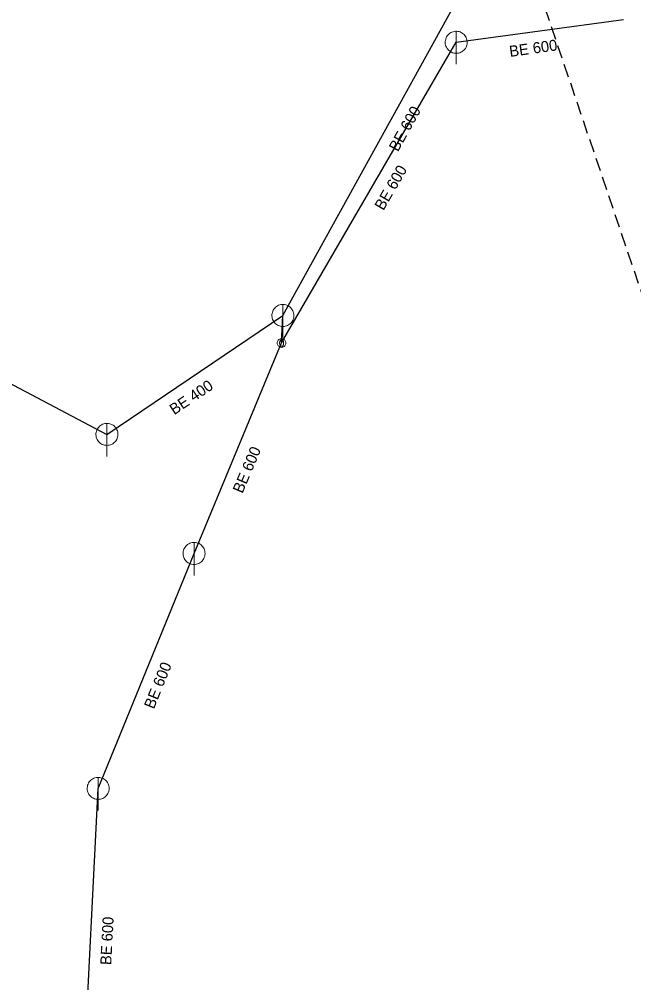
# Model space of a CAD drawing. Extents: x -659250 to -657316, y -997555 to -993684.
# Drawn here: x -658546 to -658490.2, y -994093.6 to -994006.2 of the extents above; entities that cross this region are included whole.
import ezdxf

# ---------------------------------------------------------------- set-up
doc = ezdxf.new("R2010")
doc.units = 0
doc.header["$LTSCALE"] = 0.4
doc.linetypes.add('MEDIUM_DASHED', pattern=[4.5, 3, -1.5])
doc.layers.add('1', color=7, linetype='Continuous')
for name, color, linetype, lineweight in [('14', 7, 'Continuous', 25), ('22', 7, 'Continuous', 13), ('63', 7, 'MEDIUM_DASHED', 25)]:
    doc.layers.add(name, color=color, linetype=linetype, lineweight=lineweight)

msp = doc.modelspace()

# ---------------------------------------------------------------- linework, layer by layer
at = {"layer": '14'}
for p, q in [((-658506.34, -994008.239), (-658491.157, -994006.164)), ((-658522.199, -994035.539), (-658506.34, -994008.239)), ((-658530.149, -994054.649), (-658522.199, -994035.539))]:
    msp.add_line(p, q, dxfattribs=at)
for points in [[(-658522.199, -994035.539), (-658522.079, -994033.039), (-658501.77, -993996.27)], [(-658548.71, -994038.26), (-658538.059, -994043.84), (-658522.079, -994033.039)], [(-658540.16, -994101.91), (-658538.859, -994075.98), (-658530.149, -994054.649)]]:
    msp.add_lwpolyline(points, dxfattribs=at)
at = {"layer": '22'}
for p, q in [((-658506.34, -994010.24), (-658506.339, -994007.24)), ((-658522.08, -994035.04), (-658522.079, -994032.04)), ((-658538.06, -994045.84), (-658538.059, -994042.84)), ((-658530.15, -994056.65), (-658530.149, -994053.65)), ((-658538.859, -994077.98), (-658538.858, -994074.98))]:
    msp.add_line(p, q, dxfattribs=at)
for points in [[(-658505.34, -994008.24), (-658505.345, -994008.131), (-658505.363, -994008.023), (-658505.393, -994007.917), (-658505.433, -994007.816), (-658505.485, -994007.719), (-658505.547, -994007.629), (-658505.619, -994007.546), (-658505.699, -994007.472), (-658505.787, -994007.406), (-658505.881, -994007.351), (-658505.981, -994007.306), (-658506.086, -994007.273), (-658506.193, -994007.251), (-658506.302, -994007.241), (-658506.412, -994007.243), (-658506.52, -994007.257), (-658506.627, -994007.282), (-658506.73, -994007.319), (-658506.828, -994007.368), (-658506.92, -994007.426), (-658507.006, -994007.495), (-658507.083, -994007.572), (-658507.152, -994007.658), (-658507.211, -994007.75), (-658507.259, -994007.848), (-658507.296, -994007.951), (-658507.322, -994008.058), (-658507.336, -994008.166), (-658507.339, -994008.276), (-658507.329, -994008.385), (-658507.308, -994008.492), (-658507.274, -994008.596), (-658507.23, -994008.696), (-658507.175, -994008.791), (-658507.109, -994008.879), (-658507.035, -994008.959), (-658506.952, -994009.031), (-658506.862, -994009.093), (-658506.766, -994009.145), (-658506.664, -994009.186), (-658506.559, -994009.216), (-658506.451, -994009.234), (-658506.341, -994009.24), (-658506.232, -994009.234), (-658506.124, -994009.216), (-658506.019, -994009.187), (-658505.917, -994009.146), (-658505.82, -994009.094), (-658505.73, -994009.032), (-658505.647, -994008.961), (-658505.572, -994008.881), (-658505.507, -994008.793), (-658505.451, -994008.699), (-658505.407, -994008.599), (-658505.373, -994008.495), (-658505.351, -994008.387), (-658505.341, -994008.278)], [(-658521.08, -994033.04), (-658521.085, -994032.931), (-658521.103, -994032.823), (-658521.133, -994032.717), (-658521.173, -994032.616), (-658521.225, -994032.519), (-658521.287, -994032.429), (-658521.359, -994032.346), (-658521.439, -994032.272), (-658521.527, -994032.206), (-658521.621, -994032.151), (-658521.721, -994032.106), (-658521.826, -994032.073), (-658521.933, -994032.051), (-658522.042, -994032.041), (-658522.152, -994032.043), (-658522.26, -994032.057), (-658522.367, -994032.082), (-658522.47, -994032.119), (-658522.568, -994032.168), (-658522.66, -994032.226), (-658522.746, -994032.295), (-658522.823, -994032.372), (-658522.892, -994032.458), (-658522.951, -994032.55), (-658522.999, -994032.648), (-658523.036, -994032.751), (-658523.062, -994032.858), (-658523.076, -994032.966), (-658523.079, -994033.076), (-658523.069, -994033.185), (-658523.048, -994033.292), (-658523.014, -994033.396), (-658522.97, -994033.496), (-658522.915, -994033.591), (-658522.849, -994033.679), (-658522.775, -994033.759), (-658522.692, -994033.831), (-658522.602, -994033.893), (-658522.506, -994033.945), (-658522.404, -994033.986), (-658522.299, -994034.016), (-658522.191, -994034.034), (-658522.081, -994034.04), (-658521.972, -994034.034), (-658521.864, -994034.016), (-658521.759, -994033.987), (-658521.657, -994033.946), (-658521.56, -994033.894), (-658521.47, -994033.832), (-658521.387, -994033.761), (-658521.312, -994033.681), (-658521.247, -994033.593), (-658521.191, -994033.499), (-658521.147, -994033.399), (-658521.113, -994033.295), (-658521.091, -994033.187), (-658521.081, -994033.078)], [(-658521.808, -994035.542), (-658521.814, -994035.474), (-658521.832, -994035.407), (-658521.861, -994035.345), (-658521.901, -994035.288), (-658521.949, -994035.24), (-658522.006, -994035.2), (-658522.068, -994035.171), (-658522.134, -994035.153), (-658522.203, -994035.146), (-658522.272, -994035.152), (-658522.338, -994035.17), (-658522.401, -994035.198), (-658522.457, -994035.238), (-658522.506, -994035.286), (-658522.546, -994035.342), (-658522.576, -994035.404), (-658522.594, -994035.471), (-658522.601, -994035.539), (-658522.595, -994035.608), (-658522.578, -994035.675), (-658522.549, -994035.737), (-658522.51, -994035.794), (-658522.462, -994035.843), (-658522.406, -994035.883), (-658522.344, -994035.913), (-658522.278, -994035.932), (-658522.209, -994035.939), (-658522.14, -994035.933), (-658522.074, -994035.916), (-658522.011, -994035.888), (-658521.954, -994035.849), (-658521.905, -994035.801), (-658521.864, -994035.745), (-658521.834, -994035.683), (-658521.816, -994035.617), (-658521.808, -994035.549)], [(-658522.194, -994035.844), (-658522.157, -994035.837), (-658522.122, -994035.819), (-658522.09, -994035.79), (-658522.062, -994035.751), (-658522.04, -994035.704), (-658522.024, -994035.651), (-658522.015, -994035.594), (-658522.014, -994035.534), (-658522.02, -994035.475), (-658522.033, -994035.42), (-658522.052, -994035.369), (-658522.078, -994035.326), (-658522.108, -994035.292), (-658522.142, -994035.268), (-658522.178, -994035.256), (-658522.215, -994035.255), (-658522.251, -994035.267), (-658522.285, -994035.289), (-658522.316, -994035.323), (-658522.341, -994035.365), (-658522.361, -994035.416), (-658522.374, -994035.471), (-658522.379, -994035.53), (-658522.378, -994035.589), (-658522.369, -994035.647), (-658522.353, -994035.7), (-658522.33, -994035.748), (-658522.303, -994035.788), (-658522.271, -994035.817), (-658522.236, -994035.836), (-658522.199, -994035.844)], [(-658537.06, -994043.84), (-658537.065, -994043.731), (-658537.083, -994043.623), (-658537.113, -994043.517), (-658537.153, -994043.416), (-658537.205, -994043.319), (-658537.267, -994043.229), (-658537.339, -994043.146), (-658537.419, -994043.072), (-658537.507, -994043.006), (-658537.601, -994042.951), (-658537.701, -994042.906), (-658537.806, -994042.873), (-658537.913, -994042.851), (-658538.022, -994042.841), (-658538.132, -994042.843), (-658538.24, -994042.857), (-658538.347, -994042.882), (-658538.45, -994042.919), (-658538.548, -994042.968), (-658538.64, -994043.026), (-658538.726, -994043.095), (-658538.803, -994043.172), (-658538.872, -994043.258), (-658538.931, -994043.35), (-658538.979, -994043.448), (-658539.016, -994043.551), (-658539.042, -994043.658), (-658539.056, -994043.766), (-658539.059, -994043.876), (-658539.049, -994043.985), (-658539.028, -994044.092), (-658538.994, -994044.196), (-658538.95, -994044.296), (-658538.895, -994044.391), (-658538.829, -994044.479), (-658538.755, -994044.559), (-658538.672, -994044.631), (-658538.582, -994044.693), (-658538.486, -994044.745), (-658538.384, -994044.786), (-658538.279, -994044.816), (-658538.171, -994044.834), (-658538.061, -994044.84), (-658537.952, -994044.834), (-658537.844, -994044.816), (-658537.739, -994044.787), (-658537.637, -994044.746), (-658537.54, -994044.694), (-658537.45, -994044.632), (-658537.367, -994044.561), (-658537.292, -994044.481), (-658537.227, -994044.393), (-658537.171, -994044.299), (-658537.127, -994044.199), (-658537.093, -994044.095), (-658537.071, -994043.987), (-658537.061, -994043.878)], [(-658529.15, -994054.65), (-658529.155, -994054.541), (-658529.173, -994054.433), (-658529.203, -994054.327), (-658529.243, -994054.226), (-658529.295, -994054.129), (-658529.357, -994054.039), (-658529.429, -994053.956), (-658529.509, -994053.882), (-658529.597, -994053.816), (-658529.691, -994053.761), (-658529.791, -994053.716), (-658529.896, -994053.683), (-658530.003, -994053.661), (-658530.112, -994053.651), (-658530.222, -994053.653), (-658530.33, -994053.667), (-658530.437, -994053.692), (-658530.54, -994053.729), (-658530.638, -994053.778), (-658530.73, -994053.836), (-658530.816, -994053.905), (-658530.893, -994053.982), (-658530.962, -994054.068), (-658531.021, -994054.16), (-658531.069, -994054.258), (-658531.106, -994054.361), (-658531.132, -994054.468), (-658531.146, -994054.576), (-658531.149, -994054.686), (-658531.139, -994054.795), (-658531.118, -994054.902), (-658531.084, -994055.006), (-658531.04, -994055.106), (-658530.985, -994055.201), (-658530.919, -994055.289), (-658530.845, -994055.369), (-658530.762, -994055.441), (-658530.672, -994055.503), (-658530.576, -994055.555), (-658530.474, -994055.596), (-658530.369, -994055.626), (-658530.261, -994055.644), (-658530.151, -994055.65), (-658530.042, -994055.644), (-658529.934, -994055.626), (-658529.829, -994055.597), (-658529.727, -994055.556), (-658529.63, -994055.504), (-658529.54, -994055.442), (-658529.457, -994055.371), (-658529.382, -994055.291), (-658529.317, -994055.203), (-658529.261, -994055.109), (-658529.217, -994055.009), (-658529.183, -994054.905), (-658529.161, -994054.797), (-658529.151, -994054.688)], [(-658537.859, -994075.98), (-658537.864, -994075.871), (-658537.882, -994075.763), (-658537.912, -994075.657), (-658537.952, -994075.556), (-658538.004, -994075.459), (-658538.066, -994075.369), (-658538.138, -994075.286), (-658538.218, -994075.212), (-658538.306, -994075.146), (-658538.4, -994075.091), (-658538.5, -994075.046), (-658538.605, -994075.013), (-658538.712, -994074.991), (-658538.821, -994074.981), (-658538.931, -994074.983), (-658539.039, -994074.997), (-658539.146, -994075.022), (-658539.249, -994075.059), (-658539.347, -994075.108), (-658539.439, -994075.166), (-658539.525, -994075.235), (-658539.602, -994075.312), (-658539.671, -994075.398), (-658539.73, -994075.49), (-658539.778, -994075.588), (-658539.815, -994075.691), (-658539.841, -994075.798), (-658539.855, -994075.906), (-658539.858, -994076.016), (-658539.848, -994076.125), (-658539.827, -994076.232), (-658539.793, -994076.336), (-658539.749, -994076.436), (-658539.694, -994076.531), (-658539.628, -994076.619), (-658539.554, -994076.699), (-658539.471, -994076.771), (-658539.381, -994076.833), (-658539.285, -994076.885), (-658539.183, -994076.926), (-658539.078, -994076.956), (-658538.97, -994076.974), (-658538.86, -994076.98), (-658538.751, -994076.974), (-658538.643, -994076.956), (-658538.538, -994076.927), (-658538.436, -994076.886), (-658538.339, -994076.834), (-658538.249, -994076.772), (-658538.166, -994076.701), (-658538.091, -994076.621), (-658538.026, -994076.533), (-658537.97, -994076.439), (-658537.926, -994076.339), (-658537.892, -994076.235), (-658537.87, -994076.127), (-658537.86, -994076.018)]]:
    msp.add_lwpolyline(points, close=True, dxfattribs=at)
at = {"layer": '63'}
msp.add_lwpolyline([(-659116.685, -993855.266), (-658551.464, -993848.288), (-658551.464, -993848.288), (-657316.352, -997490.822), (-657316.352, -997490.822), (-657839.705, -997490.822), (-657839.705, -997490.822)], close=True, dxfattribs=at)

# ---------------------------------------------------------------- texts
at = {"layer": '1'}
for s, rotation, p in [('BE 600', 8, (-658501.451, -994009.575)), ('BE 600', 61, (-658511.636, -994018.24)), ('BE 600', 60, (-658512.953, -994023.577)), ('BE 400', 34, (-658531.95, -994042.107)), ('BE 600', 67, (-658525.757, -994049.261)), ('BE 600', 68, (-658533.8, -994068.842)), ('BE 600', 87, (-658537.676, -994092.04))]:
    msp.add_text(s, height=1, rotation=rotation, dxfattribs=at).set_placement(p)

doc.saveas('drawing.dxf')
